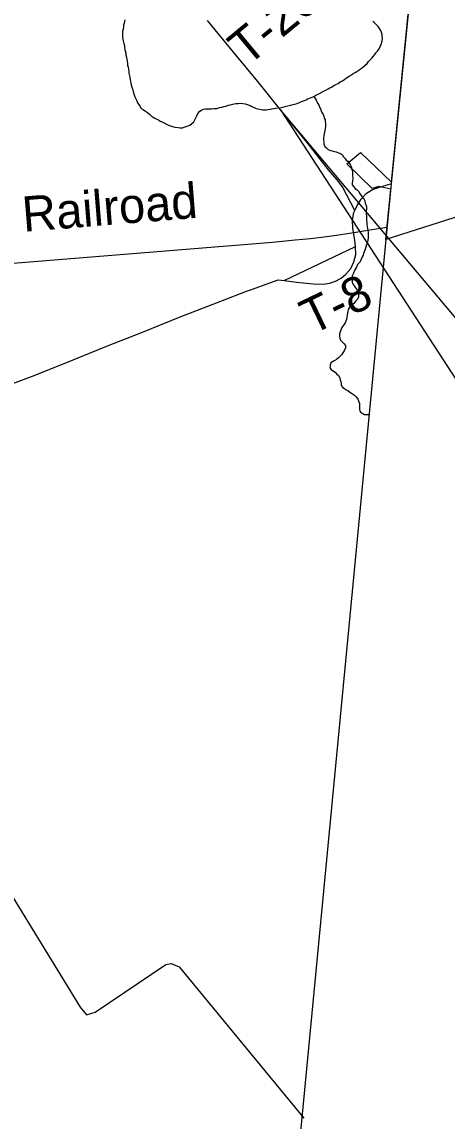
# Model space of a CAD drawing. Extents: x 0 to 1064, y 0 to 440.
# Drawn here: x 404.71 to 415.63, y 51.62 to 79.88 of the extents above; entities that cross this region are included whole.
import ezdxf

# ---------------------------------------------------------------- set-up
doc = ezdxf.new("R2010")
doc.units = 0
for name, color, linetype in [('GM_X_Corporation', 7, 'Continuous'), ('GM_X_County', 7, 'Continuous'), ('GM_X_Minor_River', 7, 'Continuous'), ('GM_X_Rail_Line', 7, 'Continuous'), ('GM_X_Rail_Line_Text', 7, 'Continuous'), ('GM_X_State_Route', 7, 'Continuous'), ('GM_X_Township', 7, 'Continuous'), ('GM_X_Township_Road', 7, 'Continuous'), ('GM_X_Township_Road_Text', 7, 'Continuous'), ('SH_Text', 7, 'Continuous')]:
    doc.layers.add(name, color=color, linetype=linetype)

msp = doc.modelspace()

# ---------------------------------------------------------------- linework, layer by layer
at = {"layer": 'GM_X_Corporation'}
msp.add_lwpolyline([(443.764, 61.88), (441.134, 59.699), (440.376, 60.652), (438.95, 59.991), (438.449, 59.743), (437.674, 58.158), (437.561, 57.927), (436.759, 58.98), (436.237, 59.649), (429.273, 68.727), (423.563, 63.985), (421.293, 66.9), (421.35, 67.074), (416.137, 73.768), (417.235, 74.153), (416.962, 75.209), (414.055, 74.284), (414.183, 75.581), (413.875, 75.653), (413.708, 75.595), (413.057, 76.231), (413.404, 76.525), (414.2, 75.758), (414.74, 81.205)], dxfattribs=at)
at = {"layer": 'GM_X_County'}
msp.add_lwpolyline([(415.056, 84.387), (414.188, 75.634), (411.888, 51.611), (411.146, 43.853), (410.995, 42.277), (410.603, 38.197), (410.563, 37.753), (408.709, 37.933), (407.643, 38.033), (404.291, 38.363), (389.938, 39.868), (372.582, 41.512), (359.598, 42.708), (352.604, 43.386), (349.413, 43.696), (337.755, 44.819), (333.828, 45.262), (319.293, 46.654), (310.081, 47.571), (306.751, 47.903), (284.732, 50.122)], dxfattribs=at)
at = {"layer": 'GM_X_Minor_River'}
for points in [[(407.353, 79.934), (407.333, 79.85), (407.319, 79.801), (407.312, 79.753), (407.304, 79.692), (407.291, 79.632), (407.289, 79.577), (407.287, 79.498), (407.298, 79.437), (407.309, 79.394), (407.326, 79.327), (407.337, 79.278), (407.341, 79.229), (407.352, 79.168), (407.375, 79.089), (407.379, 79.034), (407.39, 78.973), (407.401, 78.918), (407.406, 78.875), (407.417, 78.82), (407.421, 78.771), (407.432, 78.722), (407.443, 78.667), (407.448, 78.619)], [(412.414, 78.073), (412.47, 78.114), (412.513, 78.126), (412.574, 78.161), (412.618, 78.19), (412.661, 78.207), (412.723, 78.248), (412.791, 78.283), (412.834, 78.3), (412.883, 78.342), (412.939, 78.371), (413.001, 78.412), (413.05, 78.447), (413.112, 78.488), (413.174, 78.523), (413.217, 78.552), (413.267, 78.582), (413.31, 78.611), (413.36, 78.64), (413.409, 78.675), (413.459, 78.711), (413.527, 78.77), (413.577, 78.817), (413.615, 78.865), (413.652, 78.907), (413.696, 78.954), (413.734, 78.996), (413.771, 79.044), (413.797, 79.086), (413.84, 79.127), (413.885, 79.193), (413.91, 79.247), (413.936, 79.295), (413.949, 79.337), (413.963, 79.398), (413.97, 79.458), (413.966, 79.513), (413.961, 79.556), (413.944, 79.611), (413.927, 79.66), (413.898, 79.716), (413.856, 79.765), (413.803, 79.821), (413.761, 79.865), (413.72, 79.896)], [(407.448, 78.619), (407.453, 78.564), (407.474, 78.46), (407.485, 78.399), (407.496, 78.35), (407.501, 78.307), (407.512, 78.264), (407.529, 78.203), (407.552, 78.136), (407.563, 78.093), (407.585, 78.007), (407.608, 77.952), (407.631, 77.903), (407.654, 77.854), (407.677, 77.798), (407.706, 77.755), (407.736, 77.712), (407.771, 77.656), (407.819, 77.631), (407.879, 77.587), (407.933, 77.549), (407.986, 77.511), (408.028, 77.468), (408.076, 77.436), (408.124, 77.411), (408.172, 77.379), (408.214, 77.36), (408.256, 77.334), (408.328, 77.302), (408.4, 77.258), (408.472, 77.226), (408.521, 77.213), (408.575, 77.193), (408.63, 77.179), (408.72, 77.165), (408.775, 77.158), (408.83, 77.156), (408.873, 77.174), (408.928, 77.191), (408.977, 77.208), (409.02, 77.225), (409.07, 77.266), (409.126, 77.313), (409.152, 77.368), (409.177, 77.416), (409.197, 77.47), (409.229, 77.524), (409.273, 77.584), (409.316, 77.613), (409.371, 77.636), (409.42, 77.647), (409.481, 77.651), (409.53, 77.65), (409.573, 77.649), (409.64, 77.654), (409.713, 77.658), (409.78, 77.681), (409.842, 77.691), (409.891, 77.708), (409.946, 77.719), (410.013, 77.742), (410.062, 77.753), (410.129, 77.763), (410.203, 77.78), (410.264, 77.785), (410.343, 77.789), (410.386, 77.782), (410.44, 77.774), (410.495, 77.761), (410.567, 77.729), (410.609, 77.703), (410.669, 77.684), (410.723, 77.658), (410.772, 77.645), (410.814, 77.638), (410.893, 77.623), (410.942, 77.622), (410.984, 77.621), (411.027, 77.626), (411.082, 77.637), (411.168, 77.653), (411.229, 77.664), (411.278, 77.669), (411.363, 77.679), (411.406, 77.69), (411.473, 77.707), (411.541, 77.723), (411.614, 77.74), (411.676, 77.757), (411.774, 77.785), (411.841, 77.813), (411.891, 77.837), (411.94, 77.854), (412.007, 77.882), (412.057, 77.912), (412.118, 77.928), (412.161, 77.946), (412.21, 77.963), (412.254, 77.998), (412.334, 78.033), (412.414, 78.073)], [(412.21, 77.963), (412.24, 77.913), (412.263, 77.87), (412.297, 77.796), (412.333, 77.753), (412.35, 77.692), (412.379, 77.648), (412.396, 77.599), (412.413, 77.55), (412.448, 77.501), (412.466, 77.458), (412.476, 77.403), (412.494, 77.36), (412.499, 77.317), (412.503, 77.268), (412.508, 77.214), (412.5, 77.135), (412.487, 77.093), (412.48, 77.044), (412.465, 76.953), (412.458, 76.899), (412.456, 76.844), (412.461, 76.789), (412.466, 76.74), (412.489, 76.679), (412.53, 76.642), (412.572, 76.604), (412.638, 76.578), (412.681, 76.565), (412.735, 76.551), (412.777, 76.538), (412.838, 76.519), (412.892, 76.499), (412.94, 76.461), (412.963, 76.418), (413.005, 76.381), (413.04, 76.325), (413.082, 76.3), (413.123, 76.244), (413.146, 76.201), (413.175, 76.146), (413.186, 76.085), (413.197, 76.042), (413.201, 75.944), (413.205, 75.859), (413.197, 75.786), (413.19, 75.744), (413.194, 75.689), (413.23, 75.646), (413.271, 75.602), (413.325, 75.558), (413.367, 75.521), (413.384, 75.478), (413.437, 75.391), (413.49, 75.329), (413.513, 75.28), (413.53, 75.225), (413.553, 75.164), (413.564, 75.121), (413.562, 75.066), (413.555, 75.024), (413.553, 74.939), (413.558, 74.896), (413.563, 74.841), (413.561, 74.78), (413.566, 74.713), (413.571, 74.671), (413.576, 74.622), (413.586, 74.573), (413.591, 74.524), (413.602, 74.463), (413.607, 74.414), (413.606, 74.366), (413.599, 74.323), (413.597, 74.275), (413.583, 74.208), (413.564, 74.154), (413.537, 74.064), (413.518, 74.009), (413.485, 73.931), (413.472, 73.883), (413.446, 73.841), (413.395, 73.714), (413.332, 73.643), (413.3, 73.577), (413.255, 73.487), (413.223, 73.421), (413.191, 73.354), (413.19, 73.312), (413.188, 73.245), (413.193, 73.19), (413.21, 73.147), (413.239, 73.098), (413.28, 73.042), (413.316, 72.993), (413.339, 72.937), (413.355, 72.876), (413.354, 72.815), (413.334, 72.761), (413.284, 72.708), (413.234, 72.642)], [(413.234, 72.642), (413.165, 72.583), (413.115, 72.529), (413.09, 72.487), (413.082, 72.433), (413.062, 72.348), (413.054, 72.281), (413.047, 72.239), (413.028, 72.185), (413.008, 72.143), (412.976, 72.089), (412.945, 72.047), (412.92, 72.005), (412.887, 71.915), (412.867, 71.854), (412.866, 71.8), (412.877, 71.751), (412.894, 71.696), (412.935, 71.652), (412.977, 71.615), (413.018, 71.559), (413.023, 71.504), (412.991, 71.438), (412.965, 71.396), (412.915, 71.324), (412.84, 71.247), (412.79, 71.2), (412.728, 71.165), (412.685, 71.141), (412.642, 71.118), (412.628, 71.051), (412.62, 70.985), (412.656, 70.941), (412.715, 70.897), (412.757, 70.872), (412.793, 70.829), (412.84, 70.791), (412.875, 70.729), (412.88, 70.68), (412.897, 70.625), (412.908, 70.576), (412.913, 70.534), (412.948, 70.484), (412.996, 70.453), (413.038, 70.421), (413.08, 70.402), (413.128, 70.364), (413.176, 70.339), (413.254, 70.282), (413.295, 70.239), (413.342, 70.165), (413.365, 70.115), (413.382, 70.066), (413.381, 70.024), (413.38, 69.981), (413.379, 69.927), (413.39, 69.872), (413.419, 69.828), (413.467, 69.809), (413.509, 69.79), (413.552, 69.789), (413.595, 69.788), (413.634, 69.789)]]:
    msp.add_lwpolyline(points, dxfattribs=at)
at = {"layer": 'GM_X_Rail_Line'}
msp.add_lwpolyline([(383.382, 71.976), (390.331, 72.542), (395.593, 72.964), (401.403, 73.431), (411.148, 74.221), (411.731, 74.274), (412.118, 74.315), (412.403, 74.349), (412.727, 74.39), (413.182, 74.458), (413.693, 74.54), (414.089, 74.606)], dxfattribs=at)
at = {"layer": 'GM_X_State_Route'}
for points in [[(413.261, 75.034), (412.94, 75.64), (412.804, 75.82), (412.586, 76.076), (412.032, 76.779), (411.348, 77.625), (410.764, 78.347), (410.145, 79.107), (409.476, 79.922)], [(410.476, 72.955), (410.607, 73.005), (411.291, 73.253), (411.446, 73.233), (411.765, 73.191), (412.191, 73.143), (412.454, 73.142), (412.607, 73.168), (412.761, 73.212), (412.91, 73.293), (413.028, 73.399), (413.155, 73.542), (413.233, 73.716), (413.287, 73.897), (413.277, 74.107), (413.261, 74.268), (413.208, 74.568), (413.202, 74.781), (413.238, 74.981), (413.261, 75.034), (413.317, 75.161), (413.419, 75.322), (413.551, 75.471), (413.614, 75.511)], [(413.614, 75.511), (413.616, 75.513), (413.713, 75.576), (413.867, 75.62), (414.177, 75.716)], [(404.052, 70.428), (404.953, 70.767), (405.829, 71.114), (406.86, 71.535), (407.805, 71.904), (408.768, 72.296), (409.817, 72.705), (410.475, 72.955), (410.476, 72.955)]]:
    msp.add_lwpolyline(points, dxfattribs=at)
at = {"layer": 'GM_X_Township'}
msp.add_lwpolyline([(415.056, 84.387), (414.188, 75.634), (411.888, 51.611), (411.146, 43.853), (410.995, 42.277), (410.603, 38.197), (410.563, 37.753), (408.709, 37.933), (407.643, 38.033), (404.291, 38.363), (389.938, 39.868), (372.582, 41.512), (359.598, 42.708), (352.604, 43.386), (349.413, 43.696), (337.755, 44.819), (333.828, 45.262), (319.293, 46.654), (310.081, 47.571), (306.751, 47.903), (284.732, 50.122)], dxfattribs=at)
at = {"layer": 'GM_X_Township_Road'}
for points in [[(411.446, 73.233), (413.277, 74.107)], [(398.319, 68.211), (398.764, 67.389), (399.123, 66.612), (403.441, 59.033), (406.2, 54.542), (406.368, 54.351), (406.588, 54.42), (408.403, 55.644), (408.537, 55.666), (408.749, 55.584), (411.949, 51.692)]]:
    msp.add_lwpolyline(points, dxfattribs=at)
at = {"layer": 'SH_Text'}
msp.add_lwpolyline([(431.053, 54.203), (411.348, 77.625), (431.053, 47.322)], close=True, dxfattribs=at)

# ---------------------------------------------------------------- texts
at = {"layer": 'GM_X_Rail_Line_Text'}
msp.add_text('Railroad', height=0.9061, rotation=4.6398, dxfattribs=at).set_placement((404.747, 74.483))
at = {"layer": 'GM_X_Township_Road_Text'}
for s, rotation, p in [('T-208', 39.6263, (410.496, 78.721)), ('T-8', 25.7104, (412.147, 71.822))]:
    msp.add_text(s, height=0.9091, rotation=rotation, dxfattribs=at).set_placement(p)

doc.saveas('drawing.dxf')
